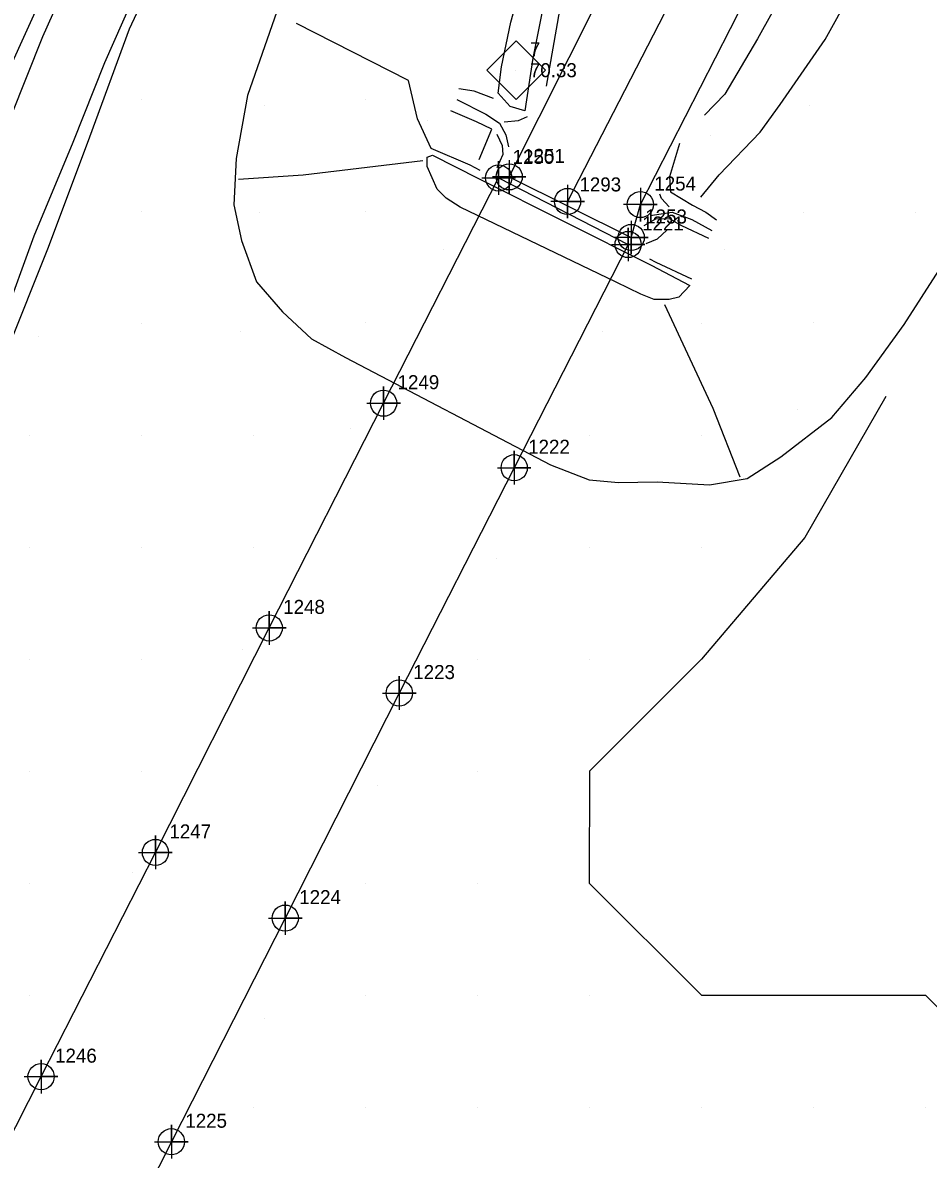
# Model space of a CAD drawing. Extents: x 2062781 to 2066835, y 358981 to 366501.
# Drawn here: x 2064837.7 to 2064999.4, y 362990.5 to 363193.4 of the extents above; entities that cross this region are included whole.
import ezdxf

# ---------------------------------------------------------------- set-up
doc = ezdxf.new("R2010")
doc.units = 0
for name, color, linetype in [('CTL Supplemental Horizontal and Vertical CELL', 7, 'Continuous'), ('CTL Supplemental Horizontal and Vertical Cogo Elevation', 7, 'Continuous'), ('CTL Supplemental Horizontal and Vertical Cogo Number', 7, 'Continuous'), ('Exist DTM Crownline', 7, 'Continuous'), ('Exist DTM Crownline Cogo Number', 7, 'Continuous'), ('Exist DTM Crownline Cogo Point CELL', 7, 'Continuous'), ('Exist Roads EOP', 7, 'Continuous'), ('Exist Roads EOP Cogo Number', 7, 'Continuous'), ('Exist Roads EOP Cogo Point CELL', 7, 'Continuous'), ('Exist Structure Major Deck Tunnel Box Culvert', 7, 'Continuous'), ('Exist Structure Major Deck Tunnel Box Culvert Cogo Number', 7, 'Continuous'), ('Exist Structure Major Deck Tunnel Box Culvert Cogo Point CELL', 7, 'Continuous'), ('PH Exist DTM Breakline', 7, 'Continuous'), ('PH Exist DTM Point', 7, 'Continuous')]:
    doc.layers.add(name, color=color, linetype=linetype)

msp = doc.modelspace()

# ---------------------------------------------------------------- linework, layer by layer
at = {"layer": 'CTL Supplemental Horizontal and Vertical CELL'}
msp.add_line((2064925.73, 363184.91), (2064925.73, 363184.91), dxfattribs=at)
msp.add_lwpolyline([(2064920.51, 363184.93), (2064925.75, 363190.17), (2064931, 363184.92), (2064925.76, 363179.68)], close=True, dxfattribs=at)
at = {"layer": 'Exist DTM Crownline'}
msp.add_lwpolyline([(2065217.01, 363714.68), (2065196.35, 363673.64), (2065174.3, 363630.59), (2065152.56, 363587.83), (2065130.72, 363544.64), (2065108.77, 363501.62), (2065086.81, 363458.41), (2065065.54, 363417.19), (2065043.91, 363374.76), (2065021.64, 363330.63), (2064998.89, 363286.49), (2064977.54, 363245.06), (2064956.39, 363203.13), (2064934.95, 363161.47)], dxfattribs=at)
at = {"layer": 'Exist DTM Crownline Cogo Point CELL'}
msp.add_lwpolyline([(2064934.95, 363164.47), (2064934.95, 363158.47), (2064934.95, 363161.47), (2064937.95, 363161.47), (2064931.95, 363161.47)], dxfattribs=at)
msp.add_lwpolyline([(2064934.95, 363164.47), (2064934.95, 363158.47), (2064934.95, 363161.47), (2064937.95, 363161.47), (2064931.95, 363161.47)], dxfattribs=at)
msp.add_lwpolyline([(2064934.95, 363164.47), (2064934.95, 363158.47), (2064934.95, 363161.47), (2064937.95, 363161.47), (2064931.95, 363161.47)], dxfattribs=at)
msp.add_circle((2064934.95, 363161.47), 2.34, dxfattribs=at)
msp.add_circle((2064934.95, 363161.47), 2.34, dxfattribs=at)
msp.add_circle((2064934.95, 363161.47), 2.34, dxfattribs=at)
at = {"layer": 'Exist Roads EOP'}
for points in [[(2064924.53, 363165.86), (2064945.98, 363208.56), (2064967.54, 363250.49), (2064989.15, 363292.73), (2065011.25, 363336.17), (2065033.42, 363380.06), (2065054.8, 363422.19), (2065076.34, 363464.52), (2065098.23, 363506.8), (2065120.26, 363550.17), (2065142.18, 363593.29), (2065163.65, 363635.29), (2065185.52, 363678.33), (2065206.96, 363720.75)], [(2064946.32, 363155.04), (2064947.95, 363160.92), (2064966.7, 363197.66), (2064988.15, 363239.39), (2065009.96, 363282.16), (2065032.25, 363325.64), (2065054.28, 363368.85), (2065075.54, 363410.46), (2065097.13, 363452.58), (2065118.76, 363495.17), (2065140.96, 363539.53), (2065162.93, 363582.64), (2065184.13, 363624.16), (2065206.36, 363668.01), (2065227.4, 363709.23)], [(2064924.53, 363165.86), (2064946.32, 363155.04)]]:
    msp.add_lwpolyline(points, dxfattribs=at)
at = {"layer": 'Exist Roads EOP Cogo Point CELL'}
for points in [[(2064924.53, 363168.86), (2064924.53, 363162.86), (2064924.53, 363165.86), (2064927.53, 363165.86), (2064921.53, 363165.86)], [(2064924.53, 363168.86), (2064924.53, 363162.86), (2064924.53, 363165.86), (2064927.53, 363165.86), (2064921.53, 363165.86)], [(2064924.53, 363168.86), (2064924.53, 363162.86), (2064924.53, 363165.86), (2064927.53, 363165.86), (2064921.53, 363165.86)], [(2064947.95, 363163.92), (2064947.95, 363157.92), (2064947.95, 363160.92), (2064950.95, 363160.92), (2064944.95, 363160.92)], [(2064947.95, 363163.92), (2064947.95, 363157.92), (2064947.95, 363160.92), (2064950.95, 363160.92), (2064944.95, 363160.92)], [(2064947.95, 363163.92), (2064947.95, 363157.92), (2064947.95, 363160.92), (2064950.95, 363160.92), (2064944.95, 363160.92)], [(2064946.32, 363158.04), (2064946.32, 363152.04), (2064946.32, 363155.04), (2064949.32, 363155.04), (2064943.32, 363155.04)], [(2064946.32, 363158.04), (2064946.32, 363152.04), (2064946.32, 363155.04), (2064949.32, 363155.04), (2064943.32, 363155.04)], [(2064946.32, 363158.04), (2064946.32, 363152.04), (2064946.32, 363155.04), (2064949.32, 363155.04), (2064943.32, 363155.04)]]:
    msp.add_lwpolyline(points, dxfattribs=at)
for centre in [(2064924.53, 363165.86), (2064924.53, 363165.86), (2064924.53, 363165.86), (2064947.95, 363160.92), (2064947.95, 363160.92), (2064947.95, 363160.92), (2064946.32, 363155.04), (2064946.32, 363155.04), (2064946.32, 363155.04)]:
    msp.add_circle(centre, 2.34, dxfattribs=at)
at = {"layer": 'Exist Structure Major Deck Tunnel Box Culvert'}
msp.add_line((2064922.64, 363165.68), (2064945.77, 363153.79), dxfattribs=at)
for points in [[(2064623.4, 362577.44), (2064650.62, 362630.92), (2064677.82, 362684.31), (2064698.23, 362724.56), (2064718.6, 362764.59), (2064738.99, 362804.71), (2064759.36, 362844.81), (2064779.84, 362884.94), (2064800.12, 362924.98), (2064820.56, 362965.07), (2064840.94, 363005.22), (2064861.36, 363045.25), (2064881.68, 363085.34), (2064902.1, 363125.46), (2064922.64, 363165.68)], [(2064945.77, 363153.79), (2064925.42, 363113.93), (2064904.9, 363073.71), (2064884.54, 363033.52), (2064864.2, 362993.6), (2064843.79, 362953.32), (2064823.4, 362913.38), (2064803.04, 362873.21), (2064782.63, 362833.19), (2064762.2, 362793.01), (2064741.73, 362752.83), (2064721.36, 362712.82), (2064700.92, 362672.65), (2064673.77, 362619.11), (2064646.54, 362565.66)]]:
    msp.add_lwpolyline(points, dxfattribs=at)
at = {"layer": 'Exist Structure Major Deck Tunnel Box Culvert Cogo Point CELL'}
for points in [[(2064919.64, 363165.68), (2064925.64, 363165.68), (2064922.64, 363165.68), (2064922.64, 363168.68), (2064922.64, 363162.68)], [(2064919.64, 363165.68), (2064925.64, 363165.68), (2064922.64, 363165.68), (2064922.64, 363168.68), (2064922.64, 363162.68)], [(2064919.64, 363165.68), (2064925.64, 363165.68), (2064922.64, 363165.68), (2064922.64, 363168.68), (2064922.64, 363162.68)], [(2064942.77, 363153.79), (2064948.77, 363153.79), (2064945.77, 363153.79), (2064945.77, 363156.79), (2064945.77, 363150.79)], [(2064942.77, 363153.79), (2064948.77, 363153.79), (2064945.77, 363153.79), (2064945.77, 363156.79), (2064945.77, 363150.79)], [(2064942.77, 363153.79), (2064948.77, 363153.79), (2064945.77, 363153.79), (2064945.77, 363156.79), (2064945.77, 363150.79)], [(2064899.1, 363125.46), (2064905.1, 363125.46), (2064902.1, 363125.46), (2064902.1, 363128.46), (2064902.1, 363122.46)], [(2064899.1, 363125.46), (2064905.1, 363125.46), (2064902.1, 363125.46), (2064902.1, 363128.46), (2064902.1, 363122.46)], [(2064899.1, 363125.46), (2064905.1, 363125.46), (2064902.1, 363125.46), (2064902.1, 363128.46), (2064902.1, 363122.46)], [(2064922.42, 363113.93), (2064928.42, 363113.93), (2064925.42, 363113.93), (2064925.42, 363116.93), (2064925.42, 363110.93)], [(2064922.42, 363113.93), (2064928.42, 363113.93), (2064925.42, 363113.93), (2064925.42, 363116.93), (2064925.42, 363110.93)], [(2064922.42, 363113.93), (2064928.42, 363113.93), (2064925.42, 363113.93), (2064925.42, 363116.93), (2064925.42, 363110.93)], [(2064878.68, 363085.34), (2064884.68, 363085.34), (2064881.68, 363085.34), (2064881.68, 363088.34), (2064881.68, 363082.34)], [(2064878.68, 363085.34), (2064884.68, 363085.34), (2064881.68, 363085.34), (2064881.68, 363088.34), (2064881.68, 363082.34)], [(2064878.68, 363085.34), (2064884.68, 363085.34), (2064881.68, 363085.34), (2064881.68, 363088.34), (2064881.68, 363082.34)], [(2064901.9, 363073.71), (2064907.9, 363073.71), (2064904.9, 363073.71), (2064904.9, 363076.71), (2064904.9, 363070.71)], [(2064901.9, 363073.71), (2064907.9, 363073.71), (2064904.9, 363073.71), (2064904.9, 363076.71), (2064904.9, 363070.71)], [(2064901.9, 363073.71), (2064907.9, 363073.71), (2064904.9, 363073.71), (2064904.9, 363076.71), (2064904.9, 363070.71)], [(2064858.36, 363045.25), (2064864.36, 363045.25), (2064861.36, 363045.25), (2064861.36, 363048.25), (2064861.36, 363042.25)], [(2064858.36, 363045.25), (2064864.36, 363045.25), (2064861.36, 363045.25), (2064861.36, 363048.25), (2064861.36, 363042.25)], [(2064858.36, 363045.25), (2064864.36, 363045.25), (2064861.36, 363045.25), (2064861.36, 363048.25), (2064861.36, 363042.25)], [(2064881.54, 363033.52), (2064887.54, 363033.52), (2064884.54, 363033.52), (2064884.54, 363036.52), (2064884.54, 363030.52)], [(2064881.54, 363033.52), (2064887.54, 363033.52), (2064884.54, 363033.52), (2064884.54, 363036.52), (2064884.54, 363030.52)], [(2064881.54, 363033.52), (2064887.54, 363033.52), (2064884.54, 363033.52), (2064884.54, 363036.52), (2064884.54, 363030.52)], [(2064837.94, 363005.22), (2064843.94, 363005.22), (2064840.94, 363005.22), (2064840.94, 363008.22), (2064840.94, 363002.22)], [(2064837.94, 363005.22), (2064843.94, 363005.22), (2064840.94, 363005.22), (2064840.94, 363008.22), (2064840.94, 363002.22)], [(2064837.94, 363005.22), (2064843.94, 363005.22), (2064840.94, 363005.22), (2064840.94, 363008.22), (2064840.94, 363002.22)], [(2064861.2, 362993.6), (2064867.2, 362993.6), (2064864.2, 362993.6), (2064864.2, 362996.6), (2064864.2, 362990.6)], [(2064861.2, 362993.6), (2064867.2, 362993.6), (2064864.2, 362993.6), (2064864.2, 362996.6), (2064864.2, 362990.6)], [(2064861.2, 362993.6), (2064867.2, 362993.6), (2064864.2, 362993.6), (2064864.2, 362996.6), (2064864.2, 362990.6)]]:
    msp.add_lwpolyline(points, dxfattribs=at)
for centre in [(2064922.64, 363165.68), (2064922.64, 363165.68), (2064922.64, 363165.68), (2064945.77, 363153.79), (2064945.77, 363153.79), (2064945.77, 363153.79), (2064902.1, 363125.46), (2064902.1, 363125.46), (2064902.1, 363125.46), (2064925.42, 363113.93), (2064925.42, 363113.93), (2064925.42, 363113.93), (2064881.68, 363085.34), (2064881.68, 363085.34), (2064881.68, 363085.34), (2064904.9, 363073.71), (2064904.9, 363073.71), (2064904.9, 363073.71), (2064861.36, 363045.25), (2064861.36, 363045.25), (2064861.36, 363045.25), (2064884.54, 363033.52), (2064884.54, 363033.52), (2064884.54, 363033.52), (2064840.94, 363005.22), (2064840.94, 363005.22), (2064840.94, 363005.22), (2064864.2, 362993.6), (2064864.2, 362993.6), (2064864.2, 362993.6)]:
    msp.add_circle(centre, 2.34, dxfattribs=at)
at = {"layer": 'PH Exist DTM Breakline'}
for points in [[(2065177.42, 363595.52), (2065162.04, 363565.9), (2065149.64, 363540.53), (2065136.02, 363514.2), (2065121.69, 363485.76), (2065109.37, 363461.22), (2065095.45, 363434.98), (2065082.15, 363408.32), (2065071.09, 363387.09), (2065062.32, 363369.55), (2065050.63, 363346.54), (2065038.77, 363322.15), (2065029.52, 363303.7), (2065025.69, 363297.07), (2065022.16, 363291.87), (2065019.12, 363287.75), (2065011.65, 363273.16), (2064999.35, 363247.75), (2064987.94, 363225.48), (2064978.45, 363207.76), (2064968.85, 363190.53), (2064963.06, 363180.6), (2064959.39, 363176.85)], [(2064862.71, 363237.07), (2064853.51, 363218.29), (2064848.01, 363206.24), (2064841.2, 363190.87), (2064835.47, 363176.54), (2064828.48, 363159.64), (2064822.82, 363144.06), (2064817.42, 363128.52), (2064811.62, 363108.55), (2064804.49, 363081.02), (2064798.19, 363053.42), (2064794.93, 363037.88), (2064791.27, 363023.67), (2064785.71, 363007.19), (2064779.45, 362990.06)], [(2064873.49, 363231.78), (2064864.35, 363213.16), (2064858.95, 363201.32), (2064852.26, 363186.21), (2064846.59, 363172.02), (2064839.67, 363155.29), (2064834.13, 363140.04), (2064828.86, 363124.88), (2064823.2, 363105.37), (2064816.15, 363078.18), (2064809.91, 363050.85), (2064806.62, 363035.15), (2064802.78, 363020.25), (2064797.04, 363003.22), (2064790.66, 362985.76)], [(2064796.12, 363056.59), (2064801.37, 363086.52), (2064805.6, 363106.33), (2064810.36, 363120.49), (2064819, 363144.64), (2064827.58, 363166.72), (2064835.24, 363185.04), (2064841.66, 363199.26), (2064848.43, 363213.73), (2064855.43, 363227.48)], [(2064871.4, 363223.84), (2064863.73, 363207.42), (2064856.68, 363192.23), (2064849.57, 363172.94), (2064842.21, 363153.26), (2064834.74, 363134.62), (2064829.26, 363117.95), (2064825.16, 363102.2), (2064823.75, 363090.82), (2064826.39, 363083.66), (2064829.2, 363078.52), (2064826.43, 363062.75), (2064822.32, 363045.89), (2064818.41, 363023.67), (2064814.05, 363003.28)], [(2064889.01, 363210.79), (2064883.04, 363195.36), (2064877.79, 363180.41), (2064875.77, 363169.17), (2064875.38, 363160.88), (2064876.71, 363154.52), (2064879.42, 363147.15), (2064884.03, 363141.74), (2064889.21, 363136.95), (2064895.31, 363133.63), (2064931.93, 363114.45), (2064938.8, 363111.78), (2064944.03, 363111.31), (2064950.98, 363111.43), (2064960.28, 363110.91), (2064967, 363112.01), (2064973.02, 363115.88), (2064982.17, 363122.93), (2064988.2, 363130.03), (2064995.05, 363139.5), (2065004.32, 363153.99)], [(2064927.3, 363177.66), (2064924.73, 363178.45), (2064922.57, 363180.8), (2064923.15, 363185.5), (2064924.84, 363193.47), (2064927.16, 363201.89)], [(2064931.19, 363199.32), (2064928.76, 363187.04), (2064927.3, 363177.66)], [(2064931.18, 363182.06), (2064934.17, 363199.1)], [(2064972.89, 363178.77), (2064980.94, 363190.41), (2064985.47, 363198.58)], [(2064910.6, 363170.92), (2064908.18, 363176.2), (2064906.53, 363183.04), (2064886.53, 363193.23)], [(2064921.7, 363179.86), (2064918.28, 363181.17), (2064915.56, 363181.57)], [(2064915.15, 363179.68), (2064920.37, 363177.06), (2064922.77, 363175.45), (2064923.91, 363173.36), (2064924.42, 363171.25)], [(2064919.17, 363168.97), (2064921.44, 363174.36), (2064918.71, 363175.67), (2064914.12, 363177.66)], [(2064958.73, 363162.21), (2064962.05, 363166.2), (2064969.36, 363173.85), (2064972.89, 363178.77)], [(2064923.62, 363175.67), (2064926.19, 363175.9), (2064927.78, 363176.65)], [(2064922.35, 363173.51), (2064923.28, 363171.45), (2064923.42, 363169.87), (2064922.34, 363167.49)], [(2064954.92, 363171.81), (2064953.13, 363165.84), (2064953.33, 363163.19), (2064957.24, 363160.81), (2064959.67, 363159.57), (2064961.57, 363158.22)], [(2064911.65, 363163.68), (2064909.87, 363167.69), (2064909.88, 363169.41), (2064910.86, 363169.73), (2064919.07, 363165.55), (2064949.88, 363150.11), (2064956.77, 363146.47), (2064954.82, 363144.41), (2064953.08, 363143.96), (2064950.42, 363143.98), (2064948.02, 363144.94), (2064943.64, 363147.08), (2064915.75, 363160.47), (2064913.27, 363162.04), (2064911.65, 363163.68)], [(2064919.36, 363167.01), (2064917.54, 363167.97), (2064910.6, 363170.92)], [(2064909.13, 363168.7), (2064887.72, 363166.16), (2064876.17, 363165.38)], [(2064953.12, 363160.5), (2064951.72, 363161.98), (2064951.44, 363162.78)], [(2064949.68, 363158.98), (2064953.65, 363159.58), (2064957.16, 363158.27), (2064960.74, 363156.27)], [(2064960.2, 363154.87), (2064955.36, 363157.12), (2064953.16, 363158.37), (2064950.63, 363158.32), (2064948.6, 363157.12)], [(2064948.97, 363153.96), (2064951, 363154.82), (2064952.7, 363156.36)], [(2064957.16, 363147.61), (2064950.79, 363150.59), (2064949.65, 363151.19)], [(2064952.24, 363143.05), (2064960.89, 363124.54), (2064965.71, 363112.32)], [(2064991.78, 363126.64), (2064977.31, 363101.45), (2064958.86, 363079.76), (2064938.86, 363059.76), (2064938.82, 363039.78), (2064958.86, 363019.76), (2064978.86, 363019.76), (2064998.86, 363019.76), (2065018.86, 362999.76), (2065038.86, 362979.76), (2065058.86, 362959.76), (2065076.89, 362953.7), (2065097.98, 362937.28), (2065118.86, 362919.76), (2065137.94, 362915.92), (2065158.86, 362899.76), (2065165.37, 362895.19)]]:
    msp.add_lwpolyline(points, dxfattribs=at)
at = {"layer": 'PH Exist DTM Point'}
for p, q in [((2064858.86, 363179.76), (2064858.86, 363179.76)), ((2064898.86, 363179.76), (2064898.86, 363179.76)), ((2064880.82, 363178.54), (2064880.82, 363178.54)), ((2064978.23, 363178.63), (2064978.23, 363178.63)), ((2064909.95, 363175.89), (2064909.95, 363175.89)), ((2064960.48, 363173.22), (2064960.48, 363173.22)), ((2064858.86, 363159.76), (2064858.86, 363159.76)), ((2064879.88, 363159.49), (2064879.88, 363159.49)), ((2064898.86, 363159.76), (2064898.86, 363159.76)), ((2064977.11, 363159.52), (2064977.11, 363159.52)), ((2064997.11, 363159.52), (2064997.11, 363159.52)), ((2064912.71, 363152.85), (2064912.71, 363152.85)), ((2064962.91, 363152.83), (2064962.91, 363152.83)), ((2064858.86, 363139.76), (2064858.86, 363139.76)), ((2064898.82, 363139.78), (2064898.82, 363139.78)), ((2064958.86, 363139.76), (2064958.86, 363139.76)), ((2064978.87, 363139.79), (2064978.87, 363139.79)), ((2064840.52, 363137.45), (2064840.52, 363137.45)), ((2064876.61, 363138.23), (2064876.61, 363138.23)), ((2064941.16, 363138.2), (2064941.16, 363138.2)), ((2064976.01, 363124.31), (2064976.01, 363124.31)), ((2064896.26, 363120.91), (2064896.26, 363120.91)), ((2064838.86, 363119.76), (2064838.86, 363119.76)), ((2064858.86, 363119.76), (2064858.86, 363119.76)), ((2064878.86, 363119.76), (2064878.86, 363119.76)), ((2064938.86, 363119.76), (2064938.86, 363119.76)), ((2064958.86, 363119.76), (2064958.86, 363119.76)), ((2064838.86, 363099.76), (2064838.86, 363099.76)), ((2064858.86, 363099.76), (2064858.86, 363099.76)), ((2064878.86, 363099.76), (2064878.86, 363099.76)), ((2064938.86, 363099.76), (2064938.86, 363099.76)), ((2064958.86, 363099.76), (2064958.86, 363099.76)), ((2064922.19, 363097.76), (2064922.19, 363097.76)), ((2064838.86, 363079.76), (2064838.86, 363079.76)), ((2064858.86, 363079.76), (2064858.86, 363079.76)), ((2064876.95, 363081.51), (2064876.95, 363081.51)), ((2064918.86, 363079.76), (2064918.86, 363079.76)), ((2064938.86, 363079.76), (2064938.86, 363079.76)), ((2064838.86, 363059.76), (2064838.86, 363059.76)), ((2064858.86, 363059.76), (2064858.86, 363059.76)), ((2064918.86, 363059.76), (2064918.86, 363059.76)), ((2064901.09, 363057.2), (2064901.09, 363057.2)), ((2064857.26, 363041.61), (2064857.26, 363041.61)), ((2064838.86, 363039.76), (2064838.86, 363039.76)), ((2064898.86, 363039.76), (2064898.86, 363039.76)), ((2064918.86, 363039.76), (2064918.86, 363039.76)), ((2064838.86, 363019.76), (2064838.86, 363019.76)), ((2064898.86, 363019.76), (2064898.86, 363019.76)), ((2064918.86, 363019.76), (2064918.86, 363019.76)), ((2064938.86, 363019.76), (2064938.86, 363019.76)), ((2064880.92, 363015.69), (2064880.92, 363015.69)), ((2064878.86, 362999.76), (2064878.86, 362999.76)), ((2064898.86, 362999.76), (2064898.86, 362999.76)), ((2064918.86, 362999.76), (2064918.86, 362999.76)), ((2064938.86, 362999.76), (2064938.86, 362999.76)), ((2064958.86, 362999.76), (2064958.86, 362999.76)), ((2064978.86, 362999.76), (2064978.86, 362999.76)), ((2064998.86, 362999.76), (2064998.86, 362999.76))]:
    msp.add_line(p, q, dxfattribs=at)

# ---------------------------------------------------------------- texts
at = {"layer": 'CTL Supplemental Horizontal and Vertical Cogo Elevation'}
msp.add_text('70.33', height=2.5, dxfattribs=at).set_placement((2064928.23, 363183.66))
at = {"layer": 'CTL Supplemental Horizontal and Vertical Cogo Number'}
msp.add_text('7', height=2.5, dxfattribs=at).set_placement((2064928.23, 363187.41))
at = {"layer": 'Exist DTM Crownline Cogo Number'}
msp.add_text('1293', height=2.5, dxfattribs=at).set_placement((2064937.08, 363163.26))
msp.add_text('1293', height=2.5, dxfattribs=at).set_placement((2064937.08, 363163.26))
msp.add_text('1293', height=2.5, dxfattribs=at).set_placement((2064937.08, 363163.26))
at = {"layer": 'Exist Roads EOP Cogo Number'}
for s, p in [('1251', (2064927.03, 363168.36)), ('1251', (2064927.03, 363168.36)), ('1251', (2064927.03, 363168.36)), ('1254', (2064950.45, 363163.42)), ('1254', (2064950.45, 363163.42)), ('1254', (2064950.45, 363163.42)), ('1253', (2064948.82, 363157.54)), ('1253', (2064948.82, 363157.54)), ('1253', (2064948.82, 363157.54))]:
    msp.add_text(s, height=2.5, dxfattribs=at).set_placement(p)
at = {"layer": 'Exist Structure Major Deck Tunnel Box Culvert Cogo Number'}
for s, p in [('1250', (2064925.14, 363168.18)), ('1250', (2064925.14, 363168.18)), ('1250', (2064925.14, 363168.18)), ('1221', (2064948.27, 363156.29)), ('1221', (2064948.27, 363156.29)), ('1221', (2064948.27, 363156.29)), ('1249', (2064904.6, 363127.96)), ('1249', (2064904.6, 363127.96)), ('1249', (2064904.6, 363127.96)), ('1222', (2064927.92, 363116.43)), ('1222', (2064927.92, 363116.43)), ('1222', (2064927.92, 363116.43)), ('1248', (2064884.18, 363087.84)), ('1248', (2064884.18, 363087.84)), ('1248', (2064884.18, 363087.84)), ('1223', (2064907.4, 363076.21)), ('1223', (2064907.4, 363076.21)), ('1223', (2064907.4, 363076.21)), ('1247', (2064863.86, 363047.75)), ('1247', (2064863.86, 363047.75)), ('1247', (2064863.86, 363047.75)), ('1224', (2064887.04, 363036.02)), ('1224', (2064887.04, 363036.02)), ('1224', (2064887.04, 363036.02)), ('1246', (2064843.44, 363007.72)), ('1246', (2064843.44, 363007.72)), ('1246', (2064843.44, 363007.72)), ('1225', (2064866.7, 362996.1)), ('1225', (2064866.7, 362996.1)), ('1225', (2064866.7, 362996.1))]:
    msp.add_text(s, height=2.5, dxfattribs=at).set_placement(p)

doc.saveas('drawing.dxf')
